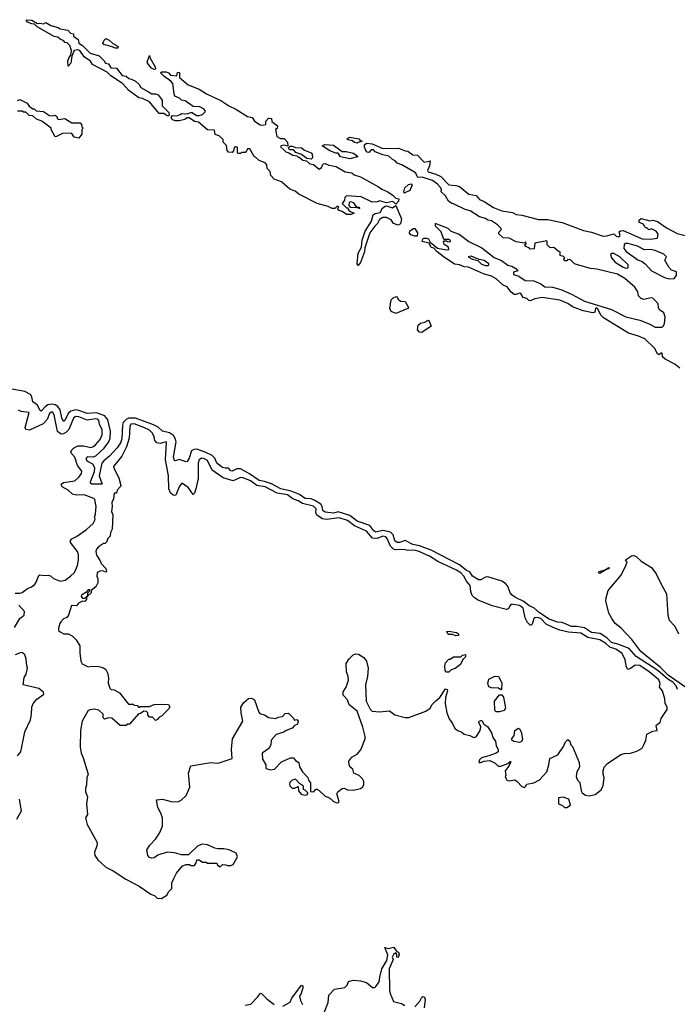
# Model space of a CAD drawing. Extents: x 2029826 to 2248070, y 228728 to 402406.
# Tile 316 of 368: x 2208123 to 2213703, y 235274 to 243625. Entities that reach past the tile are written whole.
import ezdxf

# ---------------------------------------------------------------- set-up
doc = ezdxf.new("R2010")
doc.units = 0

msp = doc.modelspace()

# ---------------------------------------------------------------- linework, layer by layer
at = {"layer": '0CON10XD'}
for points in [[(2209385, 242810), (2209375, 242810), (2209345, 242830), (2209305, 242830), (2209225, 242927.5), (2209165, 242957.5), (2209133, 242963), (2209050, 243025), (2208995, 243083.3), (2208895, 243150), (2208865, 243180), (2208740, 243245), (2208723, 243273), (2208670.4, 243310.5), (2208633.6, 243363.6), (2208615, 243368), (2208586.2, 243363.8), (2208566, 243315), (2208555.7, 243255), (2208535, 243230), (2208530, 243275), (2208541.2, 243305), (2208557, 243323), (2208563.3, 243365), (2208547.5, 243405), (2208535, 243420), (2208525, 243430), (2208505, 243432.5), (2208496.4, 243446.4), (2208465, 243460), (2208447, 243477), (2208415, 243482.5), (2208270, 243565), (2208247.5, 243587.5), (2208225, 243590), (2208190, 243605), (2208180, 243615), (2208180, 243625), (2208225, 243621.2), (2208272.5, 243592.5), (2208295, 243596), (2208325, 243590), (2208345, 243600), (2208387.1, 243577.1), (2208449.6, 243559.5), (2208465, 243547.5), (2208530, 243535), (2208555, 243510), (2208580, 243505), (2208580, 243485), (2208618.3, 243458.3), (2208623.8, 243425), (2208655.6, 243405.6), (2208721.7, 243341.7), (2208798.3, 243318.3), (2208840, 243275), (2208850, 243255), (2208875, 243250), (2208895, 243217.5), (2208945, 243212.5), (2208993, 243153), (2209027, 243147), (2209050, 243125), (2209071.7, 243121.7), (2209105, 243103.3), (2209137.5, 243075), (2209150.7, 243050.7), (2209215, 243012.5), (2209245, 242997.5), (2209275, 242996.7), (2209296.4, 242986.4), (2209331.7, 242941.7), (2209333, 242893), (2209387, 242837), (2209390, 242815), (2209385, 242810)], [(2208955, 243382.5), (2208935, 243382.9), (2208898.9, 243398.9), (2208836.2, 243415), (2208828, 243425), (2208838.5, 243451.5), (2208855, 243464.3), (2208882.5, 243452.5), (2208913.5, 243423.5), (2208957.8, 243397.8), (2208955, 243382.5)], [(2209265, 243202.2), (2209241.1, 243215), (2209208.1, 243255), (2209205.8, 243265), (2209225, 243320), (2209228.8, 243298.8), (2209272.9, 243225), (2209274.1, 243205.9), (2209265, 243202.2)], [(2210895, 241972.5), (2210858.8, 241998.8), (2210835, 242007.5), (2210820, 242025), (2210830, 242035), (2210825, 242040), (2210815, 242040), (2210796.7, 242023.3), (2210775, 242023.8), (2210741.7, 242041.7), (2210647.5, 242065), (2210492.5, 242145), (2210460.7, 242170.7), (2210416.4, 242186.4), (2210345, 242250), (2210281.7, 242271.7), (2210253, 242303), (2210248.3, 242338.3), (2210221.7, 242361.7), (2210220, 242395), (2210205, 242410), (2210155, 242430), (2210125, 242460), (2210113.6, 242463.6), (2210075, 242530), (2210055, 242530), (2210050, 242515), (2210035, 242500), (2210005, 242500), (2209995, 242490), (2209975, 242490), (2209970, 242495), (2209970, 242545), (2209955, 242547.5), (2209941.7, 242538.3), (2209937, 242513), (2209925, 242500), (2209895, 242502.5), (2209882.5, 242515), (2209878.3, 242558.3), (2209850, 242585), (2209848.3, 242608.3), (2209815, 242640), (2209781.7, 242651.7), (2209775, 242687.5), (2209715, 242690), (2209640, 242755), (2209605, 242762.5), (2209561.7, 242791.7), (2209545, 242792.5), (2209525, 242777.5), (2209475, 242767.5), (2209445, 242767.5), (2209420, 242775), (2209407.5, 242795), (2209418.3, 242811.7), (2209455, 242810), (2209485, 242820), (2209495, 242830), (2209545, 242827.5), (2209575, 242837.5), (2209587, 242837), (2209623, 242813), (2209645, 242812.5), (2209675, 242820), (2209697, 242843), (2209696.7, 242855), (2209687.5, 242865), (2209650, 242885), (2209595, 242890), (2209526.1, 242936.1), (2209495, 242943.3), (2209478.3, 242958.3), (2209440, 242975), (2209432.5, 242995), (2209422, 243085), (2209404.2, 243105), (2209345, 243145.6), (2209318.8, 243175), (2209328, 243182), (2209365, 243182.9), (2209384.3, 243174.3), (2209402.5, 243155), (2209455, 243150), (2209461.7, 243178.3), (2209475, 243180), (2209480, 243175), (2209477.5, 243135), (2209551.2, 243071.2), (2209645.6, 243035.6), (2209706.7, 242995), (2209828.9, 242938.9), (2209896.2, 242895), (2209956.9, 242866.9), (2210055, 242804.2), (2210094.1, 242794.1), (2210115, 242763.8), (2210164.4, 242734.4), (2210185, 242729.4), (2210210, 242735), (2210210, 242765), (2210235, 242790), (2210258.3, 242788.3), (2210261.7, 242761.7), (2210310, 242725), (2210308.3, 242701.7), (2210292.5, 242695), (2210303.8, 242633.8), (2210335, 242616.7), (2210367, 242617), (2210396, 242585), (2210398.3, 242551.7), (2210365, 242560), (2210340, 242555), (2210340, 242545), (2210365, 242520), (2210380, 242505), (2210407, 242497), (2210440, 242475), (2210475, 242470), (2210485, 242460), (2210495, 242460), (2210525, 242432.5), (2210557, 242427), (2210585, 242403.3), (2210617, 242397), (2210665, 242357.5), (2210685, 242370), (2210698.8, 242401.2), (2210715, 242404), (2210745, 242390), (2210809.4, 242379.4), (2210885, 242334.3), (2210942.5, 242325), (2210960.4, 242310.5), (2211015, 242291.2), (2211168.3, 242208.3), (2211195, 242186.7), (2211247.5, 242165), (2211293.3, 242135), (2211315, 242110), (2211340, 242105), (2211337.5, 242085), (2211315, 242060), (2211298.3, 242078.3), (2211285, 242083.8), (2211235, 242072.5), (2211175, 242087.5), (2211159.3, 242080.7), (2211115, 242077.5), (2211021.7, 242121.7), (2210895, 242130), (2210883, 242117), (2210880, 242095), (2210860, 242065), (2210895, 242030), (2210908.3, 242028.3), (2210910, 242015), (2210921.7, 242001.7), (2210960, 241985), (2210935, 241973.3), (2210895, 241972.5)], [(2208105, 242940), (2208125, 242947.5), (2208185, 242917.5), (2208201.7, 242891.7), (2208235, 242870), (2208245, 242870), (2208263, 242853), (2208325, 242847.5), (2208375, 242813.3), (2208405, 242810), (2208425, 242816.2), (2208438.8, 242805), (2208443.6, 242783.6), (2208455, 242777.5), (2208505, 242786.7), (2208565, 242750), (2208635, 242750), (2208647, 242737), (2208650, 242715), (2208660, 242705), (2208650, 242695), (2208650, 242655), (2208625, 242620)], [(2208625, 242620), (2208585, 242630), (2208565, 242660), (2208545, 242662.5), (2208485, 242660), (2208435, 242633.3), (2208422.5, 242632.5), (2208390, 242695), (2208390, 242705), (2208310, 242765), (2208265, 242780), (2208235, 242810), (2208201.7, 242811.7), (2208175, 242840), (2208155, 242840), (2208145, 242850), (2208105, 242850)], [(2210985, 242577.5), (2210965, 242583.3), (2210946.2, 242596.2), (2210910, 242605), (2210900, 242615), (2210925, 242628.8), (2211000, 242615), (2211011.7, 242601.7), (2211030, 242595), (2210995, 242582.5), (2210985, 242577.5)], [(2210595, 242443.3), (2210558.8, 242448.8), (2210515, 242482.5), (2210465, 242500), (2210445, 242520), (2210411.7, 242521.7), (2210402.5, 242537.5), (2210418.3, 242551.7), (2210435, 242553.3), (2210462.3, 242542.3), (2210515, 242537.3), (2210538.8, 242518.8), (2210595, 242495.4), (2210605, 242485.5), (2210606.2, 242453.8), (2210595, 242443.3)], [(2210925, 242444.2), (2210845, 242462.5), (2210825, 242492.5), (2210805, 242493.3), (2210755, 242513.8), (2210690, 242555), (2210713.3, 242566.7), (2210785, 242560), (2210858.3, 242508.3), (2210893, 242507), (2210955, 242492.5), (2210988.3, 242468.3), (2210988.3, 242461.7), (2210925, 242444.2)], [(2213725, 240670), (2213682.9, 240702.9), (2213601.2, 240745), (2213577.5, 240765), (2213577, 240777), (2213575, 240797.5), (2213565, 240797.5), (2213546.7, 240783.3), (2213535, 240790), (2213510, 240840), (2213428.3, 240918.3), (2213375, 240941.1), (2213288.1, 240965), (2213076.5, 241095), (2213057.3, 241115), (2213026.1, 241176.1), (2213015, 241182.5), (2213007.5, 241175), (2213003.3, 241145), (2212985, 241138), (2212905, 241155.6), (2212815, 241190), (2212775, 241216.9), (2212705, 241246.7), (2212555, 241268.6), (2212495, 241258), (2212455, 241241.2), (2212443, 241243), (2212425, 241260), (2212395, 241270), (2212375, 241303.3), (2212365, 241306.7), (2212337, 241293), (2212320, 241295), (2212294.1, 241314.1), (2212259.3, 241359.3), (2212225, 241372.5), (2212165, 241428), (2212125, 241450.8), (2212059.6, 241469.5), (2211932.5, 241525), (2211895, 241529.2), (2211855, 241546), (2211811.7, 241551.7), (2211715, 241616), (2211666.2, 241655), (2211637.5, 241687.5), (2211613.6, 241693.6), (2211598.3, 241728.3), (2211537.5, 241745), (2211543.6, 241766.4), (2211555, 241773.3), (2211575, 241773.3), (2211592.5, 241765), (2211606.7, 241736.7), (2211667.5, 241687.5), (2211745.8, 241674.2), (2211763, 241677), (2211762.5, 241695), (2211725, 241717.5), (2211718.3, 241741.7), (2211725, 241750), (2211745, 241750), (2211753, 241743), (2211775, 241740), (2211778.3, 241748.3), (2211765, 241760), (2211721.7, 241761.7), (2211700, 241825), (2211652.5, 241875), (2211650, 241895), (2211655, 241897.5), (2211755, 241855.8), (2211782.3, 241832.3), (2211853.3, 241805), (2211935, 241743.8), (2212045, 241690), (2212148.6, 241608.6), (2212211.3, 241581.3), (2212264.3, 241544.3), (2212297.5, 241535), (2212332.5, 241515), (2212350, 241495), (2212312.5, 241485), (2212312, 241465), (2212359.4, 241449.4), (2212412.7, 241412.7), (2212485, 241410.9), (2212545.8, 241385.8), (2212580, 241360), (2212645, 241357.8), (2212715, 241336.6), (2212805, 241298.1), (2212915, 241238.1), (2213145, 241166.2), (2213265, 241105.6), (2213385, 241076), (2213465, 241046), (2213515.9, 241015.9), (2213573.3, 241016.7), (2213583.9, 241026.1), (2213593.3, 241045), (2213600.8, 241105), (2213588, 241138), (2213552.5, 241165), (2213543.6, 241183.6), (2213540, 241215), (2213515, 241243.3), (2213495, 241263.3), (2213483, 241267), (2213415, 241252.5), (2213395, 241260), (2213373, 241283), (2213367.3, 241317.3), (2213343.8, 241355), (2213258.8, 241428.8), (2213196.7, 241466.7), (2213020.3, 241510.3), (2212965, 241514.4), (2212855, 241546.7), (2212830, 241555), (2212797, 241587), (2212775, 241590), (2212765, 241580), (2212745, 241580), (2212740, 241595), (2212750, 241605), (2212737, 241617), (2212710, 241625), (2212710, 241655), (2212691.7, 241661.7), (2212655, 241692.5), (2212625, 241690), (2212600, 241715), (2212600, 241745), (2212595, 241750), (2212495, 241730), (2212488.3, 241681.7), (2212455, 241680), (2212445, 241690), (2212415, 241700), (2212410, 241715), (2212420, 241725), (2212415, 241740), (2212405, 241730), (2212335, 241740), (2212275, 241772.5), (2212225, 241773.8), (2212188.3, 241808.3), (2212188.3, 241821.7), (2212207, 241843), (2212207.5, 241855), (2212177.5, 241885), (2212125, 241920), (2212095, 241923.3), (2212075, 241940), (2212025, 241953.3), (2211945, 242003.3), (2211904.2, 242014.2), (2211805, 242063.3), (2211790, 242065), (2211762.5, 242085), (2211735, 242130), (2211700, 242165), (2211702.5, 242185), (2211690, 242205), (2211669.1, 242229.1), (2211625, 242262), (2211538.6, 242288.6), (2211505, 242287.8), (2211494.4, 242295), (2211483.2, 242323.2), (2211473, 242333), (2211365, 242393.3), (2211325, 242407.5), (2211309.3, 242429.3), (2211285, 242440), (2211255, 242467.5), (2211205, 242477.5), (2211140, 242505), (2211125, 242520), (2211105, 242520), (2211085, 242500), (2211071.7, 242501.7), (2211060, 242515), (2211050, 242545), (2211050, 242565), (2211065, 242577.5), (2211115, 242572.5), (2211205, 242532.5), (2211336.1, 242536.1), (2211393, 242513), (2211415, 242510), (2211458.3, 242478.3), (2211497.5, 242475), (2211555, 242417.5), (2211605, 242427.5), (2211601.4, 242385), (2211583.8, 242345), (2211590, 242335), (2211655, 242316), (2211696.7, 242295), (2211763, 242223), (2211825, 242218.8), (2211855, 242210), (2211933.9, 242143.9), (2211995, 242133.3), (2212025, 242100), (2212063.8, 242083.8), (2212142.3, 242032.3), (2212213, 242003), (2212305, 241988.8), (2212335, 241973.3), (2212385, 241968), (2212525, 241930), (2212605, 241930), (2212725, 241904.4), (2212906.8, 241836.8), (2212975, 241823.8), (2213075, 241789.2), (2213105, 241791.2), (2213165, 241810), (2213185, 241790), (2213205, 241782.5), (2213217.5, 241795), (2213210, 241825), (2213220, 241835), (2213243.6, 241836.4), (2213405, 241767.5), (2213475, 241763.8), (2213535, 241772.5), (2213540, 241805), (2213525, 241830), (2213485, 241850), (2213461.7, 241841.7), (2213445, 241860), (2213435, 241860), (2213425, 241870), (2213415, 241890), (2213380, 241905), (2213380, 241925), (2213395, 241937.5), (2213469.3, 241919.3), (2213495, 241923.3), (2213535, 241912.5), (2213610, 241860), (2213702.4, 241812.4), (2213875, 241769.4)], [(2211385, 242153.3), (2211381.2, 242165), (2211391.2, 242198.8), (2211422.2, 242227.8), (2211445, 242233.8), (2211452, 242225), (2211432.3, 242177.7), (2211385, 242153.3)], [(2211005, 242023.3), (2210985, 242030), (2210932.5, 242032.5), (2210918.3, 242048.3), (2210921.7, 242078.3), (2210935, 242082.5), (2210955, 242072.5), (2210975, 242040), (2211000, 242035), (2211010, 242025), (2211005, 242023.3)], [(2210995, 241539.2), (2210985.5, 241555.5), (2210994.6, 241645), (2211023.8, 241695), (2211027.7, 241755), (2211055, 241830), (2211109.2, 241915), (2211121.1, 241968.9), (2211137.9, 241982.1), (2211181.4, 241988.6), (2211202.6, 242027.4), (2211225, 242044), (2211235, 242047.5), (2211285, 242028.6), (2211315, 242050), (2211361.5, 241935), (2211355, 241892.5), (2211335, 241882), (2211295.7, 241895.7), (2211275, 241926.2), (2211235, 241947.5), (2211205, 241948.1), (2211175, 241929.1), (2211158.5, 241895), (2211135, 241873.8), (2211093.1, 241816.9), (2211050.7, 241689.3), (2211047.8, 241655), (2211015.3, 241565), (2210995, 241539.2)], [(2211475, 241788.9), (2211441.2, 241801.2), (2211430.6, 241815), (2211434.3, 241835), (2211465, 241854), (2211475, 241853.3), (2211497.3, 241817.3), (2211495, 241790), (2211475, 241788.9)], [(2213635, 241427.5), (2213675, 241431.2), (2213696.2, 241455), (2213695.7, 241485.7), (2213655, 241502), (2213632, 241525), (2213597.5, 241585), (2213610, 241615), (2213587.5, 241635), (2213515, 241667.5), (2213475, 241676.7), (2213425, 241673.3), (2213364.4, 241704.4), (2213285, 241728), (2213265, 241726.2), (2213252.7, 241717.3), (2213249.2, 241685), (2213270.2, 241660.2), (2213367.1, 241587.1), (2213405, 241573.8), (2213430, 241555), (2213483.3, 241495), (2213595, 241437.1), (2213635, 241427.5)], [(2212095, 241538.8), (2212103.3, 241545), (2212103.8, 241555), (2212065, 241582.9), (2212021.7, 241591.7), (2211955, 241618.8), (2211927.5, 241615), (2211964.3, 241594.3), (2212011.7, 241581.7), (2212041.5, 241551.5), (2212075, 241539.4), (2212095, 241538.8)], [(2213265, 241517.5), (2213285, 241520), (2213287.1, 241547.1), (2213215, 241613.3), (2213165, 241643.3), (2213147.5, 241642.5), (2213137.5, 241632.5), (2213143.8, 241605), (2213175, 241568.8), (2213245, 241526.2), (2213265, 241517.5)], [(2211315, 241133.9), (2211275, 241149.5), (2211262.9, 241175), (2211275, 241248), (2211290.6, 241265), (2211317.5, 241277.5), (2211325.4, 241275.5), (2211335.6, 241255), (2211355, 241236.7), (2211395, 241234.2), (2211421.4, 241185), (2211416.2, 241175), (2211315, 241133.9)], [(2211535, 240972.7), (2211515, 240975.6), (2211497.8, 240995), (2211502.9, 241035), (2211525, 241051.8), (2211559.3, 241060.7), (2211585, 241075.8), (2211595, 241073.3), (2211615.6, 241025), (2211535, 240972.7)], [(2213703.6, 237943.6), (2213692.1, 237975), (2213666.1, 238005), (2213622.4, 238032.4), (2213538.5, 238105), (2213353, 238223), (2213295, 238291.1), (2213199.7, 238329.7), (2213145, 238343.6), (2213103.6, 238383.6), (2213048.6, 238418.6), (2212975, 238428.8), (2212915, 238467.6), (2212851.4, 238478.6), (2212805, 238479), (2212725, 238511.9), (2212685, 238514.5), (2212615, 238541.8), (2212534.5, 238594.5), (2212485, 238635.4), (2212445, 238653.3), (2212401.1, 238691.1), (2212328.9, 238725), (2212300.3, 238745), (2212284.8, 238764.8), (2212265, 238819.1), (2212245, 238842), (2212215, 238861.8), (2212095, 238899), (2212075, 238897.7), (2212035.2, 238874.8), (2212015, 238873.7), (2211964.7, 238905), (2211941.1, 238941.1), (2211915, 238954.1), (2211855, 239000.3), (2211615, 239124.9), (2211515, 239162.2), (2211459.4, 239175), (2211395, 239208.5), (2211345, 239190.8), (2211325, 239190.4), (2211305, 239205.9), (2211290.7, 239255), (2211268.4, 239278.4), (2211205, 239293.7), (2211145, 239278.2), (2211128.9, 239288.9), (2211095, 239334.8), (2210985, 239371.8), (2210925, 239421.1), (2210825, 239450.7), (2210785, 239438.8), (2210715, 239448.5), (2210695, 239462.5), (2210689, 239495), (2210677.1, 239515), (2210628.3, 239548.3), (2210595, 239560), (2210545, 239565.2), (2210497.9, 239597.9), (2210426.3, 239626.3), (2210338.2, 239645), (2210258.3, 239688.3), (2210199.2, 239709.2), (2210155, 239717.3), (2210073.9, 239773.9), (2209995, 239817), (2209965, 239816.7), (2209925, 239794.4), (2209915, 239797.3), (2209895, 239820), (2209865, 239820), (2209845, 239826.8), (2209795, 239863.8), (2209778.5, 239905), (2209755, 239928.7), (2209697.9, 239957.9), (2209625, 239981.6), (2209600.2, 239979.8), (2209581.9, 239968.1), (2209562, 239905), (2209545, 239878.6), (2209535, 239875.6), (2209475, 239893.8), (2209445, 239884.6), (2209435, 239887.3), (2209427.4, 239915), (2209450, 240045), (2209446.2, 240066.2), (2209427.5, 240097.5), (2209395, 240120.3), (2209335, 240135.2), (2209298.6, 240168.6), (2209259.5, 240189.5), (2209105, 240244.1), (2209045, 240244.9), (2209025.7, 240234.3), (2209001.2, 240208.8), (2208993.8, 240186.2), (2208989.1, 240070.9), (2208977.5, 240035), (2208950.3, 239995), (2208885, 239923.9), (2208835.3, 239884.7), (2208819.9, 239865), (2208797.8, 239755), (2208822, 239685), (2208735.3, 239685.3), (2208724.4, 239695), (2208723.8, 239705), (2208758.1, 239791.9), (2208761.5, 239825), (2208744, 239854), (2208695, 239880), (2208686.1, 239905), (2208700.3, 239919.7), (2208745, 239917), (2208767.8, 239925), (2208840.2, 239989.8), (2208879.8, 240045), (2208891.5, 240075), (2208894.5, 240135.5), (2208871.7, 240231.7), (2208844.8, 240265), (2208775, 240289.2), (2208695, 240283.6), (2208625, 240309.9), (2208595, 240315.1), (2208555.4, 240304.6), (2208535.3, 240284.7), (2208505, 240224.5), (2208495, 240216), (2208479.3, 240249.3), (2208466.7, 240316.7), (2208445, 240344.5), (2208425, 240358.3), (2208395, 240365.3), (2208362.1, 240357.9), (2208337.9, 240342.1), (2208305, 240305.7), (2208295, 240314), (2208274.2, 240354.2), (2208235.5, 240385), (2208225.7, 240425), (2208213.4, 240445), (2208165, 240470.4), (2208060.2, 240490.2)], [(2208085, 238760), (2208125, 238760), (2208145, 238766.7), (2208189.3, 238800.7), (2208218.3, 238811.7), (2208247.7, 238832.3), (2208263.3, 238855), (2208285, 238910), (2208295, 238917.5), (2208325, 238910), (2208365, 238912.5), (2208385, 238907.5), (2208410, 238885), (2208465, 238863.3), (2208507.7, 238872.3), (2208553.9, 238906.1), (2208587.5, 238935), (2208613.3, 238995), (2208622.5, 239045), (2208622.5, 239085), (2208612.5, 239115), (2208555, 239190), (2208553, 239207), (2208565, 239222.5), (2208605, 239242.5), (2208688.3, 239301.7), (2208745, 239352.5), (2208759.3, 239380.7), (2208762.5, 239395), (2208757.5, 239405), (2208765, 239430), (2208772.5, 239495), (2208760, 239555), (2208752.5, 239565), (2208670, 239595), (2208605, 239593.3), (2208570.2, 239600.2), (2208535, 239634.4), (2208484, 239664), (2208475.6, 239685), (2208495, 239700.4), (2208590, 239715), (2208625, 239745.7), (2208646.7, 239775), (2208648.9, 239795), (2208614.1, 239844.1), (2208591.6, 239915), (2208561.5, 239945), (2208557.2, 239965), (2208580.1, 239989.9), (2208615, 240009.5), (2208665, 240010.6), (2208725, 239996.8), (2208748.6, 240005), (2208765, 240019.4), (2208805, 240065.8), (2208823.8, 240105), (2208822.3, 240145), (2208800.8, 240195), (2208795.4, 240225), (2208785, 240235.8), (2208765, 240240.3), (2208695, 240228.3), (2208625, 240255.7), (2208595, 240260.6), (2208578, 240245), (2208539.9, 240150.1), (2208514.7, 240125), (2208495, 240112.9), (2208475, 240110.5), (2208442.8, 240132.8), (2208414, 240274), (2208405, 240294.2), (2208395, 240298.1), (2208375, 240284.3), (2208356.8, 240235), (2208322.6, 240197.4), (2208205.4, 240144.6), (2208175, 240148.4), (2208169.4, 240165), (2208202.2, 240292.2), (2208135, 240301.1), (2208112.8, 240312.8)], [(2209325, 236172.5), (2209371.7, 236198.3), (2209389.3, 236230.7), (2209412.5, 236255), (2209413.3, 236305), (2209429.3, 236340.7), (2209453.9, 236386.1), (2209505, 236447.5), (2209535, 236460), (2209565, 236460), (2209575, 236450), (2209605, 236450), (2209620, 236475), (2209625, 236500), (2209645, 236500), (2209675, 236480), (2209705, 236480), (2209715, 236470), (2209795, 236470), (2209800, 236455), (2209825, 236440), (2209845, 236460), (2209871.7, 236458.3), (2209885, 236450), (2209915, 236450), (2209935, 236460), (2209970, 236525), (2209958.8, 236555), (2209900, 236585), (2209855, 236593.3), (2209805, 236592.5), (2209778.3, 236598.3), (2209715, 236627.5), (2209675, 236633.3), (2209635, 236617.5), (2209555, 236542.5), (2209497, 236543), (2209435, 236560), (2209375, 236563.8), (2209295, 236537.5), (2209265, 236517.5), (2209245, 236512.5), (2209225, 236520), (2209210, 236535), (2209202.5, 236585), (2209227, 236623), (2209276.1, 236673.9), (2209310, 236725), (2209333.3, 236785), (2209333.3, 236855), (2209320, 236895), (2209293.6, 236943.6), (2209283, 237007), (2209335, 237012.5), (2209407, 236993), (2209465, 236992.5), (2209493.6, 237006.4), (2209536.7, 237045), (2209566.2, 237115), (2209553.8, 237235), (2209573.9, 237296.1), (2209745, 237326.2), (2209795, 237320), (2209815, 237323.3), (2209925, 237360), (2209921.2, 237435), (2209928, 237525), (2210015.9, 237674.1), (2210002.5, 237745), (2210000, 237795), (2210025, 237832.5), (2210065, 237866.7), (2210089.3, 237869.3), (2210115, 237857.5), (2210151.2, 237751.2), (2210160.8, 237740.8), (2210205, 237726.2), (2210235, 237706.7), (2210295, 237697.5), (2210315, 237710), (2210353.6, 237716.4), (2210375, 237740), (2210405, 237742.5), (2210442.5, 237705), (2210455, 237682.5), (2210475, 237690), (2210486.2, 237675), (2210479.3, 237650.7), (2210455, 237640), (2210433.6, 237616.4), (2210385, 237596.7), (2210365, 237583.3), (2210298.3, 237561.7), (2210257.5, 237515), (2210252.5, 237475), (2210236.4, 237443.6), (2210180, 237405), (2210183.6, 237353.6), (2210212.5, 237305), (2210210, 237275), (2210255, 237263.8), (2210285, 237268.8), (2210345, 237330), (2210420, 237365), (2210445, 237363.3), (2210462.7, 237342.7), (2210492.5, 237325), (2210498.3, 237288.3), (2210523.3, 237245), (2210568.3, 237198.3), (2210572.5, 237175), (2210591.7, 237151.7), (2210590, 237080), (2210620, 237075), (2210635, 237100), (2210645, 237097.5), (2210665, 237087.5), (2210715, 237040), (2210752.5, 237025), (2210786.7, 236995), (2210815, 236982.5), (2210827.5, 236985), (2210833.8, 236995), (2210815, 237060), (2210822.5, 237075), (2210860, 237105), (2210877, 237107), (2210905, 237092.5), (2210955, 237090), (2211016.1, 237103.9), (2211032.5, 237115), (2211042.5, 237135), (2211042.5, 237165), (2211032.5, 237185), (2211003.6, 237213.6), (2210957.5, 237235), (2210948.3, 237268.3), (2210927.5, 237285), (2210917.5, 237305), (2210916.7, 237335), (2210940.4, 237369.6), (2210985, 237396.7), (2211017, 237433), (2211053.3, 237525), (2211053.3, 237546.7), (2211034, 237625), (2210985, 237760), (2210917.5, 237815), (2210903.3, 237855), (2210866.4, 237896.4), (2210868.8, 237925), (2210892.9, 237965), (2210912.3, 238022.3), (2210910.8, 238055), (2210896.7, 238095), (2210893.8, 238165), (2210918, 238205), (2210951.7, 238238.3), (2210975, 238245.8), (2210997.5, 238245), (2211044.3, 238214.3), (2211066.2, 238185), (2211078.8, 238125), (2211072.9, 238055), (2211057.1, 237985), (2211063.8, 237845), (2211095.8, 237775.8), (2211115, 237760), (2211175, 237754), (2211261.7, 237761.7), (2211305, 237730), (2211395, 237707.5), (2211425, 237706), (2211569.7, 237760.3), (2211606.7, 237785), (2211624.2, 237815.8), (2211653.1, 237846.9), (2211688.8, 237875), (2211735, 237950), (2211750, 237945), (2211752.5, 237932.5), (2211736.7, 237875), (2211733.3, 237825), (2211746.2, 237745), (2211766.2, 237695), (2211796.1, 237656.1), (2211814, 237614), (2211840, 237595), (2211875, 237581.4), (2211895, 237564.4), (2211943.3, 237553.3), (2211975, 237537.5), (2211996.4, 237543.6), (2212031.2, 237595), (2212036.1, 237626.1), (2212017.5, 237665), (2212022.5, 237675), (2212035, 237680), (2212045, 237680), (2212060.4, 237650.4), (2212096.6, 237626.6), (2212125, 237576.2), (2212141.3, 237531.3), (2212160.6, 237505), (2212165.5, 237465), (2212184.2, 237435), (2212184.1, 237415.9), (2212166.8, 237403.2), (2212105, 237380), (2212042.5, 237365), (2212025, 237347.5), (2212018.3, 237328.3), (2212025, 237322.5), (2212063.6, 237336.4), (2212113, 237343), (2212158.8, 237318.8), (2212183.9, 237293.9), (2212205, 237292.5), (2212263.6, 237316.4), (2212287, 237337), (2212287.5, 237325), (2212273.3, 237295), (2212243.3, 237255), (2212247.5, 237215), (2212242.5, 237205), (2212250, 237185), (2212256.4, 237176.4), (2212275, 237170), (2212325, 237176.7), (2212345, 237163.3), (2212385, 237120), (2212405, 237113.3), (2212415, 237120), (2212425, 237140), (2212485, 237151.2), (2212535, 237178), (2212595.8, 237245), (2212613.8, 237305), (2212621.7, 237358.3), (2212689.3, 237390.7), (2212738.3, 237461.7), (2212755, 237500), (2212775, 237520), (2212790, 237505), (2212800, 237475), (2212815, 237460), (2212871.2, 237325), (2212872.5, 237285), (2212850.8, 237245), (2212843.8, 237205), (2212857.5, 237175), (2212876.7, 237155), (2212887.5, 237085), (2212897, 237067), (2212925, 237047.5), (2212955, 237043.3), (2213005, 237053.3), (2213056.4, 237093.6), (2213075, 237130), (2213082.5, 237195), (2213073.3, 237225), (2213072.5, 237255), (2213082.5, 237285), (2213110, 237315), (2213225, 237392), (2213255, 237401.2), (2213305, 237403.8), (2213358.3, 237421.7), (2213405, 237447.5), (2213420, 237475), (2213436.1, 237513.9), (2213443.3, 237565), (2213495, 237590), (2213532.5, 237595), (2213523.3, 237635), (2213526.4, 237643.6), (2213558.8, 237665), (2213565, 237697.5), (2213616.2, 237775), (2213618, 237795), (2213601.2, 237825), (2213596.7, 237865), (2213577.5, 237932.5), (2213552.5, 237965), (2213557.5, 237995), (2213545.5, 238025), (2213463.5, 238095), (2213385, 238147.4), (2213345, 238151.4), (2213305, 238120.9), (2213284.5, 238114.5), (2213273.3, 238133.3), (2213261.6, 238195), (2213235, 238248.2), (2213182.7, 238285), (2213131.8, 238301.8), (2213095, 238336.1), (2213046.1, 238365), (2212944.6, 238384.6), (2212885, 238421.4), (2212780.8, 238430.8), (2212705, 238447.5), (2212655, 238466.7), (2212589.5, 238499.5), (2212545, 238545.6), (2212515, 238554.1), (2212495, 238553.1), (2212485, 238546.3), (2212474.4, 238505.6), (2212465, 238490.9), (2212455, 238489.1), (2212433.2, 238513.2), (2212412.1, 238552.1), (2212396, 238635), (2212365, 238656.7), (2212293.5, 238666.5), (2212280.8, 238655), (2212271.5, 238628.5), (2212255, 238623.6), (2212133.3, 238653.3), (2212011.9, 238701.9), (2211981.2, 238721.2), (2211962, 238742), (2211949.6, 238775), (2211946.2, 238825), (2211913.2, 238863.2), (2211892.7, 238905), (2211865, 238932.9), (2211830.4, 238955), (2211670.4, 239030.4), (2211601.3, 239075), (2211505, 239117.8), (2211465, 239125.9), (2211415, 239123.5), (2211382.8, 239132.8), (2211315, 239127.6), (2211295, 239133.5), (2211270.2, 239160.2), (2211241.1, 239225), (2211228.6, 239238.6), (2211205, 239244.1), (2211155, 239225.9), (2211117.1, 239227.1), (2211065, 239288.1), (2210962.4, 239332.4), (2210905, 239377.4), (2210835, 239399.6), (2210726, 239386), (2210691.6, 239391.6), (2210643.4, 239423.4), (2210634.8, 239445), (2210638.5, 239475), (2210615, 239499.8), (2210522.9, 239522.9), (2210485, 239544.8), (2210440.5, 239560.5), (2210395, 239594.8), (2210307.9, 239607.9), (2210205, 239663.1), (2210134.9, 239674.9), (2210080.9, 239715), (2210019.1, 239739.1), (2209995, 239743.2), (2209935, 239712.7), (2209849, 239739), (2209755.7, 239805.7), (2209715, 239886.9), (2209685, 239902.7), (2209665, 239906), (2209645, 239892.9), (2209636.1, 239865), (2209637.5, 239735), (2209618.2, 239645), (2209605, 239610), (2209595, 239598), (2209555, 239655.7), (2209505, 239690), (2209495, 239690.8), (2209475, 239664.2), (2209447.7, 239592.3), (2209435, 239588.1), (2209425, 239592.2), (2209403.4, 239613.4), (2209389.4, 239645), (2209384.3, 239755), (2209358.8, 239895), (2209368.1, 240038.1), (2209365, 240043.3), (2209355, 240042), (2209315, 240029.5), (2209285.4, 240035.4), (2209270, 240055), (2209265, 240086.7), (2209248.8, 240118.8), (2209225, 240142.5), (2209175.7, 240165), (2209095, 240197), (2209064.6, 240195), (2209056.4, 240175), (2209052.1, 240075), (2209028.8, 240001.2), (2208988.3, 239921.7), (2208918.8, 239835), (2208920.4, 239820.4), (2208965, 239740), (2208980, 239675), (2208977.5, 239665), (2208950, 239635), (2208945, 239610), (2208925, 239610), (2208918, 239562), (2208905, 239530), (2208908.8, 239495), (2208901.2, 239455), (2208912.5, 239425), (2208907.5, 239305), (2208893, 239277), (2208890, 239245), (2208870, 239225), (2208860, 239195), (2208848.3, 239181.7), (2208835, 239182.5), (2208792.5, 239155), (2208773.3, 239135), (2208770, 239115), (2208774.1, 239084.1), (2208806.7, 239035), (2208813.9, 239013.9), (2208855, 238970), (2208860, 238945), (2208855, 238940), (2208825, 238950), (2208803, 238947), (2208780, 238935), (2208777.5, 238905), (2208787, 238883), (2208785, 238850), (2208770, 238815), (2208730, 238785), (2208730, 238765), (2208700.6, 238739.3), (2208690, 238730), (2208688.3, 238708.3)], [(2213775, 237961.8), (2213624.7, 238065), (2213560, 238130), (2213393.7, 238265), (2213317.8, 238367.8), (2213225.5, 238465.5), (2213176.8, 238505), (2213147.1, 238545), (2213122.7, 238592.7), (2213096.5, 238695), (2213098.2, 238721.8), (2213116.7, 238783.3), (2213225.6, 238915), (2213265.8, 238995), (2213276.2, 239025), (2213262.5, 239045), (2213315, 239077.3), (2213335, 239079.6), (2213355, 239072.7), (2213395, 239031.6), (2213485, 238977.4), (2213524.3, 238925), (2213562.6, 238842.6), (2213610.8, 238755), (2213622, 238575), (2213633.1, 238533.1), (2213682.3, 238482.3), (2213712.1, 238415)], [(2213045, 238928.8), (2213035, 238932.5), (2213043.3, 238945), (2213090, 238960), (2213115, 238976), (2213130, 238975), (2213118.3, 238971.7), (2213115, 238964.4), (2213090, 238960), (2213092.5, 238955), (2213055, 238934.3), (2213045, 238928.8)], [(2208675, 238720), (2208700.6, 238739.3), (2208700, 238765), (2208718.3, 238781.7), (2208718.3, 238788.3), (2208705, 238790), (2208683, 238767), (2208647.5, 238745), (2208643.6, 238733.6), (2208655, 238720), (2208675, 238720)], [(2208688.3, 238708.3), (2208675, 238690), (2208655, 238692.5), (2208622.5, 238675), (2208605, 238652.5), (2208563.6, 238656.4), (2208536.1, 238573.9), (2208522.5, 238555), (2208495, 238542.5), (2208471.7, 238518.3), (2208462.5, 238505), (2208453.3, 238465), (2208453.3, 238445), (2208465, 238432.5), (2208497, 238417), (2208535, 238417.5), (2208568.3, 238398.3), (2208602.5, 238365), (2208633, 238313), (2208633.3, 238255), (2208642.5, 238185), (2208651.7, 238161.7), (2208705, 238137.5), (2208735, 238143.3), (2208795, 238138), (2208835, 238128), (2208853.9, 238113.9), (2208868.8, 238085), (2208876.4, 238043.6), (2208873, 237997), (2208887.5, 237955), (2208900, 237945), (2208925, 237942.5), (2208970, 237915), (2209045, 237820), (2209085, 237820), (2209095, 237810), (2209118.3, 237808.3), (2209135, 237790), (2209145, 237800), (2209225, 237800), (2209265, 237817.5), (2209315, 237820), (2209385, 237817.5), (2209396.2, 237796.2), (2209385, 237777.5), (2209325, 237717.5), (2209303.3, 237706.7), (2209295, 237692.5), (2209275, 237680), (2209248.3, 237708.3), (2209225, 237710), (2209210, 237725), (2209210, 237745), (2209198.3, 237758.3), (2209175, 237760), (2209148.3, 237741.7), (2209131.7, 237738.3), (2209055, 237650), (2209035, 237650), (2209025, 237640), (2208975, 237640), (2208905, 237700), (2208875, 237702.5), (2208843, 237693), (2208830, 237705), (2208830, 237735), (2208795, 237770), (2208755, 237777.5), (2208721.7, 237771.7), (2208702.5, 237765), (2208653.9, 237676.1), (2208638.8, 237595), (2208636.7, 237455), (2208643.9, 237403.9), (2208662.5, 237365), (2208702.5, 237225), (2208692.5, 237195), (2208690, 237135), (2208680, 237105), (2208682.5, 237075), (2208697.5, 237035), (2208690, 236975), (2208697.5, 236885), (2208682.5, 236855), (2208695, 236800), (2208780, 236645), (2208776.7, 236615), (2208757, 236563), (2208760, 236535), (2208785, 236500), (2208855, 236436.2), (2208915, 236406.2), (2209022.5, 236335), (2209137.5, 236275), (2209235, 236207.5), (2209270, 236195), (2209290, 236175), (2209325, 236172.5)], [(2208079.3, 238470.7), (2208123.9, 238546.1), (2208160, 238575), (2208162.5, 238605), (2208115, 238660)], [(2211825, 238398.1), (2211795, 238410.8), (2211765, 238410), (2211755, 238416.7), (2211747.5, 238435), (2211765, 238439.2), (2211828.8, 238428.8), (2211845.9, 238415.9), (2211845, 238402.5), (2211825, 238398.1)], [(2208105, 237382.5), (2208132.5, 237415), (2208167.5, 237585), (2208213, 237687), (2208223.3, 237735), (2208226.7, 237795), (2208236.1, 237823.9), (2208268.3, 237861.7), (2208327.5, 237905), (2208325, 237920), (2208285, 237953.3), (2208153, 237983), (2208160, 238045), (2208178, 238075), (2208190, 238125), (2208183.6, 238143.6), (2208178.8, 238205), (2208165, 238237.5), (2208146.1, 238256.1), (2208135, 238257.5), (2208085, 238237.5)], [(2211765, 238090), (2211745, 238090), (2211732.5, 238105), (2211730, 238145), (2211735, 238170), (2211765, 238200), (2211775, 238200), (2211805, 238220), (2211865, 238220), (2211880, 238235), (2211905, 238240), (2211905, 238220), (2211882.5, 238197.5), (2211863, 238157), (2211818.3, 238121.7), (2211785, 238110), (2211765, 238090)], [(2212205, 237940), (2212186.4, 237956.4), (2212125, 237957.5), (2212105, 237967.5), (2212094, 237995), (2212105, 238032.5), (2212155, 238055.7), (2212185, 238053.3), (2212215, 238000), (2212210, 237945), (2212205, 237940)], [(2212165, 237753.3), (2212153.3, 237765), (2212152.5, 237845), (2212195, 237900), (2212215, 237900), (2212229.3, 237879.3), (2212245.7, 237784.3), (2212235, 237766.7), (2212195, 237753.8), (2212165, 237753.3)], [(2212365, 237494.4), (2212315, 237502.5), (2212300, 237515), (2212297.5, 237525), (2212320, 237555), (2212325, 237596.7), (2212355, 237616.2), (2212365, 237610), (2212378.8, 237585), (2212390, 237525), (2212383.8, 237505), (2212365, 237494.4)], [(2210545, 237047.5), (2210565, 237053.8), (2210568.3, 237068.3), (2210545, 237090), (2210530, 237095), (2210530, 237125), (2210497, 237147), (2210462.5, 237182.5), (2210435, 237173.8), (2210416.2, 237155), (2210412, 237145), (2210415.7, 237125.7), (2210435, 237107.5), (2210455, 237108), (2210485, 237120), (2210487.5, 237085), (2210510, 237055), (2210545, 237047.5)], [(2208098.8, 236845), (2208136.7, 236915), (2208121.2, 237015)], [(2212765, 236943.3), (2212796.4, 236963.6), (2212783, 237013), (2212735, 237031.2), (2212696.1, 237023.9), (2212693.8, 236975), (2212729.4, 236959.4), (2212745, 236943.3), (2212765, 236943.3)], [(2210702.7, 235197.3), (2210739.4, 235290.6), (2210745, 235352.5), (2210795, 235402.5), (2210882.5, 235417.5), (2210902, 235435), (2210912.3, 235467.7), (2210955, 235478.9), (2211016, 235474), (2211065, 235460), (2211117.3, 235417.3), (2211135, 235417.5), (2211146.2, 235425), (2211174.4, 235465.6), (2211178.1, 235505), (2211196.4, 235573.6), (2211239.2, 235645), (2211246.2, 235693.8), (2211220, 235755), (2211255, 235746.7), (2211295, 235760), (2211321.7, 235721.7), (2211337.5, 235715), (2211343.3, 235695), (2211335, 235670), (2211322.5, 235675), (2211322.5, 235695), (2211315, 235710), (2211294.2, 235695.8), (2211282.5, 235675), (2211293.3, 235655), (2211258, 235575), (2211260.8, 235390.8), (2211266.2, 235365), (2211295, 235296.7), (2211361.7, 235281.7), (2211390, 235265)], [(2210355, 235257.1), (2210418.5, 235291.5), (2210432.2, 235325), (2210515, 235437.5), (2210525, 235430), (2210526, 235415), (2210510.8, 235365), (2210497.5, 235342.5), (2210506.2, 235305), (2210523.2, 235273.2)], [(2210035, 235267.5), (2210085, 235274.2), (2210141.9, 235335), (2210165, 235368.8), (2210175, 235366), (2210221, 235321), (2210283.2, 235273.2)], [(2211475, 235252.5), (2211519.1, 235300.9), (2211534.2, 235335.8), (2211545, 235340), (2211556.7, 235335), (2211563.3, 235315), (2211555.7, 235245)]]:
    msp.add_lwpolyline(points, dxfattribs=at)

doc.saveas('drawing.dxf')
